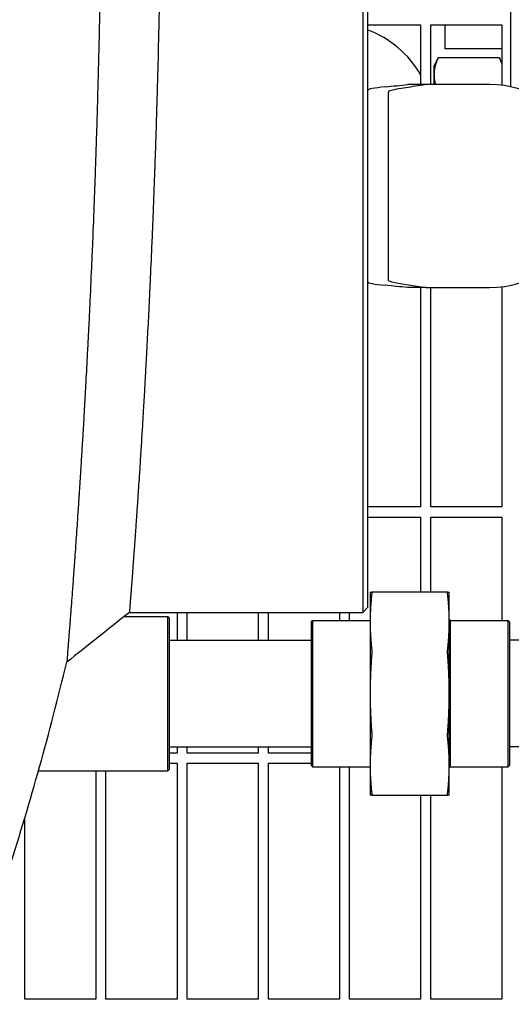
# Model space of a CAD drawing. Header units: inches. Extents: x 36 to 1719, y -84 to 1122.
# Tile 534 of 558: x 1058 to 1064, y 857 to 870. Entities that reach past the tile are written whole.
import ezdxf

# ---------------------------------------------------------------- set-up
doc = ezdxf.new("R2010")
doc.units = ezdxf.units.IN
doc.header["$LTSCALE"] = 48
doc.header["$MEASUREMENT"] = 0
doc.layers.add('Dimension (ANSI)', color=7, linetype='Continuous', lineweight=25)
doc.layers.add('Visible (ANSI)', color=7, linetype='Continuous', lineweight=30)
doc.styles.add('Note Text (ANSI)', font='tahoma.ttf')
doc.dimstyles.new('Architectural (ANSI)', dxfattribs={"dimscale": 48, "dimtxt": 0.125, "dimasz": 0.098425, "dimexe": 0.125, "dimexo": 0.0625, "dimgap": 0.031496, "dimtad": 0, "dimtih": 1, "dimtoh": 1, "dimdec": 4, "dimrnd": 1e-08, "dimzin": 3, "dimdsep": 46, "dimlunit": 4, "dimtxsty": 'Note Text (ANSI)', "dimcen": 0.09, "dimdle": 0.393701, "dimclrd": 256, "dimclre": 256, "dimclrt": 256, "dimadec": 0, "dimazin": 3, "dimtfac": 0.96, "dimtofl": 0, "dimtmove": 0, "dimatfit": 3, "dimfxl": 1, "dimfrac": 2, "dimtolj": 1, "dimtzin": 12, "dimlwd": -1, "dimlwe": -1, "dimarcsym": 0})

# ---------------------------------------------------------------- blocks, each defined once
blk = doc.blocks.new('*D17')
at = {"layer": 'Defpoints', "color": 0, "transparency": 16777216}
for p in [(1046.918, 898.491), (1046.918, 757.491), (1135.12, 757.491)]:
    blk.add_point(p, dxfattribs=at)
at = {"layer": 'Dimension (ANSI)', "transparency": 16777216}
for p, q in [((1049.918, 898.491), (1141.12, 898.491)), ((1135.12, 893.767), (1135.12, 837.122)), ((1135.12, 762.216), (1135.12, 827.861)), ((1049.918, 757.491), (1141.12, 757.491))]:
    blk.add_line(p, q, dxfattribs=at)
for points in [[(1134.332, 893.767), (1135.907, 893.767), (1135.12, 898.491)], [(1134.332, 762.216), (1135.907, 762.216), (1135.12, 757.491)]]:
    blk.add_solid(points, dxfattribs=at)
at = {"layer": 'Dimension (ANSI)', "transparency": 16777216, "insert": (1125.021, 835.61), "char_height": 6, "attachment_point": 1, "style": 'Note Text (ANSI)'}
blk.add_mtext('\\A1;11\'-9"', dxfattribs=at)

msp = doc.modelspace()

# ---------------------------------------------------------------- linework, layer by layer
at = {"layer": 'Visible (ANSI)'}
for p, q in [((1062.2221, 882.30381), (1062.2221, 862.3039)), ((1062.2846, 862.3664), (1062.2846, 882.24131)), ((1064.04268, 875.83083), (1064.04268, 868.77697)), ((1062.2846, 869.54015), (1062.93518, 869.54015)), ((1062.93518, 869.54015), (1062.93518, 868.8039)), ((1063.06018, 868.8039), (1063.06018, 869.54015)), ((1063.06018, 869.54015), (1063.93518, 869.54015)), ((1063.23268, 869.54015), (1063.23268, 869.2439)), ((1063.93518, 869.54015), (1063.93518, 868.79479)), ((1063.93518, 869.2439), (1063.23268, 869.2439)), ((1063.09945, 869.0229), (1063.15118, 869.13382)), ((1063.90659, 869.13413), (1063.15132, 869.13413)), ((1063.93518, 869.0728), (1063.90673, 869.13382)), ((1063.09945, 869.0229), (1063.09945, 868.92634)), ((1063.09945, 868.92634), (1063.09945, 868.8039)), ((1062.99766, 868.8039), (1062.77135, 868.8039)), ((1063.5346, 868.8039), (1062.99766, 868.8039)), ((1063.7846, 868.8039), (1063.5346, 868.8039)), ((1062.5346, 868.70685), (1062.5346, 868.36689)), ((1062.5346, 868.36689), (1062.5346, 866.74091)), ((1062.5346, 866.74091), (1062.5346, 866.40095)), ((1062.99766, 866.3039), (1062.77135, 866.3039)), ((1062.93518, 866.3039), (1062.93518, 863.60265)), ((1062.99766, 866.3039), (1063.5346, 866.3039)), ((1063.06018, 863.60265), (1063.06018, 866.3039)), ((1063.5346, 866.3039), (1063.7846, 866.3039)), ((1063.93518, 866.313), (1063.93518, 863.60265)), ((1062.93518, 863.60265), (1062.2846, 863.60265)), ((1063.93518, 863.60265), (1063.06018, 863.60265)), ((1062.2846, 863.47765), (1062.93518, 863.47765)), ((1062.93518, 863.47765), (1062.93518, 862.5539)), ((1063.06018, 862.5539), (1063.06018, 863.47765)), ((1063.06018, 863.47765), (1063.93518, 863.47765)), ((1063.93518, 863.47765), (1063.93518, 862.2039)), ((1062.31253, 862.5539), (1062.31253, 862.18778)), ((1063.2689, 862.5539), (1062.33116, 862.5539)), ((1063.28753, 862.18778), (1063.28753, 862.5539)), ((1062.2846, 862.3664), (1062.2221, 862.3039)), ((1059.28571, 862.2539), (1059.8234, 862.2539)), ((1059.34863, 862.3039), (1062.2221, 862.3039)), ((1059.8234, 860.3539), (1059.8234, 862.2539)), ((1059.83903, 862.23827), (1059.8234, 862.2539)), ((1059.83903, 862.23827), (1059.83903, 860.36952)), ((1059.93518, 862.3039), (1059.93518, 861.9614)), ((1060.06018, 861.9614), (1060.06018, 862.3039)), ((1060.93518, 862.3039), (1060.93518, 861.9614)), ((1061.06018, 861.9614), (1061.06018, 862.3039)), ((1061.93518, 862.3039), (1061.93518, 862.2039)), ((1062.06018, 862.2039), (1062.06018, 862.3039)), ((1063.30253, 862.2039), (1063.28753, 862.2189)), ((1061.58903, 862.18827), (1061.60465, 862.2039)), ((1061.58903, 860.41952), (1061.58903, 862.18827)), ((1061.60465, 862.2039), (1061.60465, 860.4039)), ((1061.60465, 862.2039), (1062.31253, 862.2039)), ((1062.31253, 862.18778), (1062.31253, 861.3039)), ((1063.28753, 861.3039), (1063.28753, 862.18778)), ((1063.30253, 860.4039), (1063.30253, 862.2039)), ((1063.30253, 862.2039), (1064.0119, 862.2039)), ((1064.0119, 860.4039), (1064.0119, 862.2039)), ((1064.02753, 862.18827), (1064.0119, 862.2039)), ((1064.02753, 862.18827), (1064.02753, 860.41952)), ((1059.83903, 861.9614), (1061.58903, 861.9614)), ((1065.77753, 861.9614), (1064.02753, 861.9614)), ((1062.31253, 861.3039), (1062.31253, 860.42001)), ((1063.28753, 860.42001), (1063.28753, 861.3039)), ((1059.83903, 860.6464), (1061.58903, 860.6464)), ((1059.93518, 860.6464), (1059.93518, 860.5714)), ((1060.06018, 860.5714), (1060.06018, 860.6464)), ((1060.93518, 860.6464), (1060.93518, 860.5714)), ((1061.06018, 860.5714), (1061.06018, 860.6464)), ((1065.77753, 860.6464), (1064.02753, 860.6464)), ((1059.93518, 860.5714), (1059.83903, 860.5714)), ((1060.93518, 860.5714), (1060.06018, 860.5714)), ((1061.58903, 860.5714), (1061.06018, 860.5714)), ((1059.83903, 860.4464), (1059.93518, 860.4464)), ((1059.93518, 860.4464), (1059.93518, 857.54015)), ((1060.06018, 857.54015), (1060.06018, 860.4464)), ((1060.06018, 860.4464), (1060.93518, 860.4464)), ((1060.93518, 860.4464), (1060.93518, 857.54015)), ((1061.06018, 857.54015), (1061.06018, 860.4464)), ((1061.06018, 860.4464), (1061.58903, 860.4464)), ((1061.58903, 860.41952), (1061.60465, 860.4039)), ((1061.60465, 860.4039), (1062.31253, 860.4039)), ((1061.93518, 860.4039), (1061.93518, 857.54015)), ((1062.06018, 857.54015), (1062.06018, 860.4039)), ((1062.31253, 860.42001), (1062.31253, 860.0539)), ((1063.28753, 860.0539), (1063.28753, 860.42001)), ((1063.30253, 860.4039), (1063.28753, 860.3889)), ((1063.30253, 860.4039), (1064.0119, 860.4039)), ((1063.93518, 860.4039), (1063.93518, 857.54015)), ((1064.02753, 860.41952), (1064.0119, 860.4039)), ((1058.22901, 860.3539), (1059.8234, 860.3539)), ((1058.93518, 860.3539), (1058.93518, 857.54015)), ((1059.06018, 857.54015), (1059.06018, 860.3539)), ((1059.83903, 860.36952), (1059.8234, 860.3539)), ((1062.33116, 860.0539), (1063.2689, 860.0539)), ((1062.93518, 860.0539), (1062.93518, 857.54015)), ((1063.06018, 857.54015), (1063.06018, 860.0539)), ((1058.06018, 857.54015), (1058.06018, 859.77125)), ((1058.93518, 857.54015), (1058.06018, 857.54015)), ((1059.93518, 857.54015), (1059.06018, 857.54015)), ((1060.93518, 857.54015), (1060.06018, 857.54015)), ((1061.93518, 857.54015), (1061.06018, 857.54015)), ((1062.93518, 857.54015), (1062.06018, 857.54015)), ((1063.93518, 857.54015), (1063.06018, 857.54015))]:
    msp.add_line(p, q, dxfattribs=at)
for centre, start, end in [((1061.84945, 868.3039), 29.705632, 69.627678), ((1063.7846, 867.5539), 23.578178, 90), ((1063.7846, 867.5539), 270, 336.421822)]:
    msp.add_arc(centre, 1.25, start, end, dxfattribs=at)
for centre, major_axis, start_param, end_param in [((1064.2846, 868.7327), (2, 0), 2.67410629, 3.14159265), ((1053.8846, 868.9838), (-9.65, 0), 2.67410629, 2.74119564), ((1064.2846, 866.3751), (-2, 0), 0, 0.46748636), ((1053.8846, 866.12399), (9.65, 0), 0.40039701, 0.46748636)]:
    msp.add_ellipse(centre, major_axis=major_axis, ratio=0.04782887, start_param=start_param, end_param=end_param, dxfattribs=at)
for points, knots in [([(1059.00687, 872.3039), (1059.00687, 872.158), (1059.00662, 872.01186), (1059.00614, 871.86596), (1059.00613, 871.86504), (1059.00613, 871.86411), (1059.00613, 871.86319), (1059.00582, 871.77226), (1059.00543, 871.68143), (1059.00493, 871.5908), (1059.00481, 871.56708), (1059.00467, 871.54336), (1059.00453, 871.51964), (1059.00452, 871.51815), (1059.00451, 871.51666), (1059.0045, 871.51517), (1059.00323, 871.3029), (1059.00145, 871.09094), (1058.99916, 870.87957), (1058.999, 870.86437), (1058.99883, 870.84918), (1058.99866, 870.83399), (1058.99863, 870.83121), (1058.9986, 870.82842), (1058.99857, 870.82564), (1058.99733, 870.71526), (1058.99595, 870.60501), (1058.99444, 870.49496), (1058.99439, 870.49156), (1058.99434, 870.48817), (1058.9943, 870.48477), (1058.99285, 870.38049), (1058.99129, 870.27639), (1058.98961, 870.17254), (1058.98772, 870.05564), (1058.98567, 869.93889), (1058.98347, 869.82246), (1058.98339, 869.81786), (1058.9833, 869.81327), (1058.98321, 869.80867), (1058.98119, 869.702), (1058.97904, 869.59559), (1058.97677, 869.48957), (1058.97666, 869.4844), (1058.97655, 869.47924), (1058.97644, 869.47409), (1058.97642, 869.47342), (1058.97641, 869.47275), (1058.9764, 869.47208), (1058.97178, 869.25764), (1058.96665, 869.04392), (1058.96106, 868.83213), (1058.9609, 868.82591), (1058.96073, 868.8197), (1058.96057, 868.81349), (1058.96027, 868.8025), (1058.95998, 868.79153), (1058.95969, 868.78055), (1058.95725, 868.68955), (1058.95472, 868.59874), (1058.95211, 868.50823), (1058.95191, 868.50153), (1058.95172, 868.49483), (1058.95153, 868.48813), (1058.94775, 868.35807), (1058.9438, 868.2286), (1058.93969, 868.1), (1058.93749, 868.0313), (1058.93524, 867.96277), (1058.93295, 867.89445), (1058.93269, 867.88681), (1058.93244, 867.87917), (1058.93218, 867.87154), (1058.93193, 867.86399), (1058.93167, 867.85645), (1058.93141, 867.8489), (1058.92826, 867.75588), (1058.92502, 867.66326), (1058.9217, 867.57114), (1058.92156, 867.56723), (1058.92142, 867.56332), (1058.92128, 867.55941), (1058.92099, 867.5515), (1058.92071, 867.54359), (1058.92042, 867.53568), (1058.91917, 867.50115), (1058.9179, 867.46668), (1058.91663, 867.4323), (1058.91047, 867.26619), (1058.90404, 867.10127), (1058.89738, 866.93832), (1058.89703, 866.92979), (1058.89668, 866.92127), (1058.89633, 866.91275), (1058.89452, 866.86857), (1058.89269, 866.82452), (1058.89084, 866.78065), (1058.88873, 866.73045), (1058.88659, 866.68039), (1058.88444, 866.6305), (1058.88406, 866.62168), (1058.88368, 866.61288), (1058.88329, 866.60408), (1058.87662, 866.45031), (1058.86974, 866.29814), (1058.86271, 866.14836), (1058.8609, 866.1097), (1058.85908, 866.07114), (1058.85724, 866.03271), (1058.8568, 866.02358), (1058.85637, 866.01446), (1058.85593, 866.00534), (1058.85171, 865.91735), (1058.84742, 865.82999), (1058.8431, 865.74346), (1058.84264, 865.73429), (1058.84218, 865.72513), (1058.84172, 865.71597), (1058.83873, 865.65649), (1058.83573, 865.59741), (1058.8327, 865.53878), (1058.82657, 865.41987), (1058.82034, 865.3023), (1058.81406, 865.1865), (1058.81356, 865.17732), (1058.81306, 865.16816), (1058.81257, 865.15901), (1058.80883, 865.09051), (1058.80508, 865.02264), (1058.80132, 864.95549), (1058.80064, 864.94342), (1058.79997, 864.93136), (1058.79929, 864.91932), (1058.79878, 864.91024), (1058.79827, 864.90117), (1058.79775, 864.89211), (1058.79368, 864.82004), (1058.78958, 864.74863), (1058.78548, 864.67806), (1058.78018, 864.58696), (1058.77487, 864.49728), (1058.76957, 864.40925), (1058.76945, 864.40726), (1058.76933, 864.40528), (1058.76921, 864.40329), (1058.76881, 864.3966), (1058.7684, 864.38992), (1058.768, 864.38324), (1058.7636, 864.31033), (1058.75918, 864.23824), (1058.75477, 864.16719), (1058.75425, 864.15877), (1058.75372, 864.15036), (1058.7532, 864.14196), (1058.7478, 864.05519), (1058.74241, 863.97005), (1058.73707, 863.88692), (1058.73439, 863.84508), (1058.7317, 863.80359), (1058.72903, 863.76253), (1058.72852, 863.75473), (1058.72801, 863.74694), (1058.7275, 863.73917), (1058.72436, 863.69101), (1058.72122, 863.64343), (1058.7181, 863.59652), (1058.71761, 863.58905), (1058.71711, 863.5816), (1058.71662, 863.57417), (1058.71293, 863.5188), (1058.70927, 863.4644), (1058.70565, 863.41108), (1058.70269, 863.36747), (1058.69975, 863.32445), (1058.69684, 863.28208), (1058.69638, 863.27538), (1058.69592, 863.2687), (1058.69546, 863.26204), (1058.69246, 863.21866), (1058.6895, 863.17597), (1058.68656, 863.13402), (1058.68612, 863.12774), (1058.68568, 863.12148), (1058.68525, 863.11523), (1058.68204, 863.06946), (1058.67887, 863.0246), (1058.67575, 862.98071), (1058.67276, 862.93874), (1058.66982, 862.89761), (1058.66691, 862.85734), (1058.66652, 862.85184), (1058.66612, 862.84635), (1058.66573, 862.84088), (1058.66297, 862.80272), (1058.66026, 862.76535), (1058.65759, 862.72879), (1058.65722, 862.72373), (1058.65685, 862.71868), (1058.65648, 862.71365), (1058.65372, 862.67597), (1058.65102, 862.63919), (1058.64836, 862.60331), (1058.64796, 862.5979), (1058.64756, 862.5925), (1058.64716, 862.58713), (1058.64475, 862.55462), (1058.64239, 862.52286), (1058.64007, 862.49192), (1058.63977, 862.48787), (1058.63947, 862.48383), (1058.63917, 862.47981), (1058.63671, 862.44701), (1058.63431, 862.41514), (1058.63197, 862.38424), (1058.6317, 862.38064), (1058.63143, 862.37706), (1058.63116, 862.37349), (1058.62884, 862.34292), (1058.62659, 862.31331), (1058.6244, 862.28471), (1058.62193, 862.25237), (1058.61953, 862.22113), (1058.61721, 862.1911), (1058.617, 862.1883), (1058.61678, 862.18551), (1058.61657, 862.18273), (1058.61451, 862.15602), (1058.61251, 862.13029), (1058.61059, 862.10562), (1058.61041, 862.10325), (1058.61023, 862.10089), (1058.61004, 862.09854), (1058.60817, 862.07448), (1058.60637, 862.05143), (1058.60465, 862.02946), (1058.60267, 862.00423), (1058.60079, 861.98028), (1058.59901, 861.9577), (1058.59889, 861.95619), (1058.59877, 861.95468), (1058.59865, 861.95317), (1058.59705, 861.93287), (1058.59553, 861.91368), (1058.5941, 861.89567), (1058.59401, 861.89451), (1058.59392, 861.89335), (1058.59382, 861.8922), (1058.59242, 861.87446), (1058.5911, 861.85788), (1058.58987, 861.84247), (1058.5872, 861.80906), (1058.58495, 861.78103), (1058.58315, 861.75853), (1058.58311, 861.75808), (1058.58307, 861.75763), (1058.58304, 861.75718), (1058.58219, 861.74661), (1058.58144, 861.73729), (1058.58079, 861.72923), (1058.57876, 861.7041), (1058.57772, 861.69129), (1058.57772, 861.69129)], [0.714078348, 0.714078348, 0.714078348, 0.714078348, 0.721380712, 0.721380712, 0.721380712, 0.721426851, 0.721426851, 0.721426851, 0.725978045, 0.725978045, 0.725978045, 0.727169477, 0.727169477, 0.727169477, 0.727244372, 0.727244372, 0.727244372, 0.737907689, 0.737907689, 0.737907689, 0.738674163, 0.738674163, 0.738674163, 0.738814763, 0.738814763, 0.738814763, 0.744384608, 0.744384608, 0.744384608, 0.744556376, 0.744556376, 0.744556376, 0.749834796, 0.749834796, 0.749834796, 0.755776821, 0.755776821, 0.755776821, 0.756011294, 0.756011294, 0.756011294, 0.761456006, 0.761456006, 0.761456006, 0.761721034, 0.761721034, 0.761721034, 0.761755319, 0.761755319, 0.761755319, 0.7727718, 0.7727718, 0.7727718, 0.773095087, 0.773095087, 0.773095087, 0.773666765, 0.773666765, 0.773666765, 0.778407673, 0.778407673, 0.778407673, 0.778758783, 0.778758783, 0.778758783, 0.785574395, 0.785574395, 0.785574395, 0.789215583, 0.789215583, 0.789215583, 0.78962271, 0.78962271, 0.78962271, 0.790025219, 0.790025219, 0.790025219, 0.794989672, 0.794989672, 0.794989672, 0.795200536, 0.795200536, 0.795200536, 0.795627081, 0.795627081, 0.795627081, 0.797490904, 0.797490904, 0.797490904, 0.806493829, 0.806493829, 0.806493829, 0.806965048, 0.806965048, 0.806965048, 0.809409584, 0.809409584, 0.809409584, 0.812205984, 0.812205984, 0.812205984, 0.812699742, 0.812699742, 0.812699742, 0.82132707, 0.82132707, 0.82132707, 0.823553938, 0.823553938, 0.823553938, 0.824082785, 0.824082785, 0.824082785, 0.829188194, 0.829188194, 0.829188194, 0.829729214, 0.829729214, 0.829729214, 0.833245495, 0.833245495, 0.833245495, 0.840376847, 0.840376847, 0.840376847, 0.840941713, 0.840941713, 0.840941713, 0.845170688, 0.845170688, 0.845170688, 0.845931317, 0.845931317, 0.845931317, 0.846504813, 0.846504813, 0.846504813, 0.851068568, 0.851068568, 0.851068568, 0.856959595, 0.856959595, 0.856959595, 0.857092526, 0.857092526, 0.857092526, 0.85754069, 0.85754069, 0.85754069, 0.86243339, 0.86243339, 0.86243339, 0.863013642, 0.863013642, 0.863013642, 0.869010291, 0.869010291, 0.869010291, 0.872028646, 0.872028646, 0.872028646, 0.872601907, 0.872601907, 0.872601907, 0.876155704, 0.876155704, 0.876155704, 0.87672163, 0.87672163, 0.87672163, 0.880935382, 0.880935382, 0.880935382, 0.884381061, 0.884381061, 0.884381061, 0.884925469, 0.884925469, 0.884925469, 0.888469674, 0.888469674, 0.888469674, 0.889000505, 0.889000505, 0.889000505, 0.892888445, 0.892888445, 0.892888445, 0.89660663, 0.89660663, 0.89660663, 0.897114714, 0.897114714, 0.897114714, 0.90065937, 0.90065937, 0.90065937, 0.901150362, 0.901150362, 0.901150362, 0.904826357, 0.904826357, 0.904826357, 0.905380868, 0.905380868, 0.905380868, 0.908736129, 0.908736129, 0.908736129, 0.909175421, 0.909175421, 0.909175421, 0.912756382, 0.912756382, 0.912756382, 0.913173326, 0.913173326, 0.913173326, 0.9167421, 0.9167421, 0.9167421, 0.920777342, 0.920777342, 0.920777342, 0.921153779, 0.921153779, 0.921153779, 0.924770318, 0.924770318, 0.924770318, 0.925117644, 0.925117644, 0.925117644, 0.928674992, 0.928674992, 0.928674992, 0.932759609, 0.932759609, 0.932759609, 0.933033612, 0.933033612, 0.933033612, 0.936737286, 0.936737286, 0.936737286, 0.936976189, 0.936976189, 0.936976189, 0.940653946, 0.940653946, 0.940653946, 0.94863277, 0.94863277, 0.94863277, 0.94879269, 0.94879269, 0.94879269, 0.952580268, 0.952580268, 0.952580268, 0.964391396, 0.964391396, 0.964391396, 0.964391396]), ([(1059.73998, 872.3039), (1059.73998, 872.30361), (1059.73998, 872.30332), (1059.73998, 872.30303), (1059.73998, 872.16326), (1059.73975, 872.0234), (1059.73929, 871.88368), (1059.73929, 871.88279), (1059.73929, 871.88191), (1059.73928, 871.88103), (1059.739, 871.79394), (1059.73862, 871.70693), (1059.73816, 871.62007), (1059.73804, 871.59733), (1059.73791, 871.57459), (1059.73778, 871.55186), (1059.73777, 871.55043), (1059.73776, 871.549), (1059.73775, 871.54757), (1059.73656, 871.3441), (1059.73488, 871.14084), (1059.73273, 870.93825), (1059.73257, 870.92369), (1059.73241, 870.90913), (1059.73225, 870.89457), (1059.73223, 870.8919), (1059.7322, 870.88923), (1059.73217, 870.88656), (1059.731, 870.78079), (1059.72971, 870.67518), (1059.72828, 870.56977), (1059.72824, 870.56652), (1059.72819, 870.56327), (1059.72815, 870.56002), (1059.7268, 870.46013), (1059.72533, 870.36042), (1059.72374, 870.26094), (1059.72196, 870.14894), (1059.72004, 870.03722), (1059.71798, 869.92582), (1059.7179, 869.92143), (1059.71782, 869.91703), (1059.71773, 869.91264), (1059.71583, 869.81058), (1059.71382, 869.70881), (1059.71169, 869.60734), (1059.71158, 869.6024), (1059.71148, 869.59747), (1059.71138, 869.59253), (1059.71136, 869.59189), (1059.71135, 869.59125), (1059.71134, 869.59061), (1059.707, 869.38539), (1059.70219, 869.18126), (1059.69696, 868.97902), (1059.6968, 868.97308), (1059.69665, 868.96715), (1059.69649, 868.96122), (1059.69622, 868.95073), (1059.69595, 868.94024), (1059.69567, 868.92976), (1059.69339, 868.84285), (1059.69102, 868.75618), (1059.68857, 868.66982), (1059.68839, 868.66343), (1059.68821, 868.65703), (1059.68803, 868.65064), (1059.6845, 868.52656), (1059.6808, 868.40313), (1059.67696, 868.28058), (1059.6749, 868.21511), (1059.67281, 868.14984), (1059.67067, 868.08479), (1059.67043, 868.07752), (1059.67019, 868.07025), (1059.66995, 868.06298), (1059.66971, 868.0558), (1059.66947, 868.04861), (1059.66923, 868.04143), (1059.66629, 867.95288), (1059.66327, 867.86476), (1059.66017, 867.77713), (1059.66004, 867.77341), (1059.65991, 867.76969), (1059.65978, 867.76597), (1059.65951, 867.75844), (1059.65924, 867.75092), (1059.65898, 867.7434), (1059.65781, 867.71055), (1059.65663, 867.67777), (1059.65544, 867.64507), (1059.6497, 867.48708), (1059.64371, 867.33061), (1059.63753, 867.17605), (1059.6372, 867.16796), (1059.63688, 867.15987), (1059.63655, 867.15179), (1059.63487, 867.10988), (1059.63317, 867.06811), (1059.63145, 867.02648), (1059.62949, 866.97886), (1059.62751, 866.93142), (1059.6255, 866.88416), (1059.62515, 866.87582), (1059.6248, 866.86748), (1059.62444, 866.85915), (1059.61825, 866.71355), (1059.61188, 866.56975), (1059.60538, 866.42815), (1059.6037, 866.3916), (1059.60201, 866.35519), (1059.60032, 866.3189), (1059.59991, 866.31029), (1059.59951, 866.30168), (1059.59911, 866.29308), (1059.5952, 866.21004), (1059.59125, 866.12773), (1059.58726, 866.04621), (1059.58684, 866.03757), (1059.58642, 866.02894), (1059.58599, 866.02032), (1059.58324, 865.96428), (1059.58047, 865.90864), (1059.57768, 865.8534), (1059.57203, 865.74138), (1059.56631, 865.63096), (1059.56054, 865.52232), (1059.56008, 865.51372), (1059.55963, 865.50512), (1059.55917, 865.49654), (1059.55575, 865.43229), (1059.55231, 865.36866), (1059.54886, 865.3057), (1059.54824, 865.29438), (1059.54761, 865.28307), (1059.54699, 865.27179), (1059.54652, 865.26328), (1059.54606, 865.25479), (1059.54559, 865.24631), (1059.54186, 865.1788), (1059.53811, 865.11207), (1059.53437, 865.04615), (1059.52953, 864.96107), (1059.52468, 864.87736), (1059.51985, 864.79514), (1059.51974, 864.79329), (1059.51963, 864.79143), (1059.51952, 864.78958), (1059.51915, 864.78333), (1059.51878, 864.77709), (1059.51841, 864.77085), (1059.5144, 864.7028), (1059.51038, 864.6357), (1059.50638, 864.56966), (1059.5059, 864.56183), (1059.50543, 864.55401), (1059.50495, 864.54621), (1059.50005, 864.46558), (1059.49517, 864.38658), (1059.49033, 864.30939), (1059.48789, 864.27054), (1059.48546, 864.23208), (1059.48304, 864.19404), (1059.48258, 864.18681), (1059.48212, 864.1796), (1059.48167, 864.17241), (1059.47882, 864.12781), (1059.47599, 864.08381), (1059.47318, 864.04047), (1059.47273, 864.03357), (1059.47229, 864.02668), (1059.47184, 864.01982), (1059.46852, 863.96868), (1059.46522, 863.91848), (1059.46197, 863.86931), (1059.45931, 863.8291), (1059.45667, 863.7895), (1059.45405, 863.75052), (1059.45364, 863.74436), (1059.45322, 863.73821), (1059.45281, 863.73208), (1059.45013, 863.69219), (1059.44747, 863.65295), (1059.44484, 863.61439), (1059.44444, 863.60861), (1059.44405, 863.60285), (1059.44366, 863.59711), (1059.44078, 863.55503), (1059.43794, 863.51384), (1059.43515, 863.47357), (1059.43248, 863.43505), (1059.42985, 863.39734), (1059.42726, 863.36046), (1059.4269, 863.35542), (1059.42655, 863.3504), (1059.4262, 863.34539), (1059.42374, 863.31046), (1059.42132, 863.27629), (1059.41895, 863.24291), (1059.41862, 863.23829), (1059.41829, 863.23368), (1059.41796, 863.22909), (1059.41551, 863.19471), (1059.41311, 863.16118), (1059.41076, 863.12853), (1059.4104, 863.12361), (1059.41005, 863.1187), (1059.40969, 863.11381), (1059.40756, 863.08424), (1059.40547, 863.05538), (1059.40342, 863.02724), (1059.40315, 863.02356), (1059.40288, 863.01989), (1059.40261, 863.01623), (1059.40044, 862.98641), (1059.39831, 862.95744), (1059.39624, 862.92935), (1059.396, 862.92608), (1059.39576, 862.92282), (1059.39552, 862.91957), (1059.39347, 862.89178), (1059.39148, 862.86488), (1059.38955, 862.83888), (1059.38736, 862.80949), (1059.38525, 862.78116), (1059.3832, 862.75398), (1059.38301, 862.75144), (1059.38282, 862.74891), (1059.38264, 862.7464), (1059.38082, 862.72222), (1059.37907, 862.69897), (1059.37738, 862.6767), (1059.37722, 862.67456), (1059.37706, 862.67243), (1059.3769, 862.67031), (1059.37525, 862.64858), (1059.37367, 862.6278), (1059.37217, 862.60801), (1059.37043, 862.58527), (1059.36879, 862.56374), (1059.36723, 862.54342), (1059.36712, 862.54206), (1059.36702, 862.5407), (1059.36692, 862.53935), (1059.36551, 862.52108), (1059.36419, 862.50382), (1059.36293, 862.48759), (1059.36285, 862.48654), (1059.36277, 862.4855), (1059.36269, 862.48446), (1059.36146, 862.46847), (1059.3603, 862.45349), (1059.35922, 862.43959), (1059.35688, 862.40945), (1059.35492, 862.38424), (1059.35334, 862.3641), (1059.35331, 862.36369), (1059.35328, 862.36329), (1059.35325, 862.36289), (1059.35251, 862.35342), (1059.35186, 862.3451), (1059.3513, 862.33791), (1059.34954, 862.3155), (1059.34863, 862.30398), (1059.34863, 862.3039), (1059.34863, 862.3039), (1059.34863, 862.3039), (1059.34863, 862.3039)], [0.714063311, 0.714063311, 0.714063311, 0.714063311, 0.714078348, 0.714078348, 0.714078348, 0.721380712, 0.721380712, 0.721380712, 0.721426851, 0.721426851, 0.721426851, 0.725978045, 0.725978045, 0.725978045, 0.727169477, 0.727169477, 0.727169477, 0.727244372, 0.727244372, 0.727244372, 0.737907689, 0.737907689, 0.737907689, 0.738674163, 0.738674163, 0.738674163, 0.738814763, 0.738814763, 0.738814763, 0.744384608, 0.744384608, 0.744384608, 0.744556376, 0.744556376, 0.744556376, 0.749834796, 0.749834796, 0.749834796, 0.755776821, 0.755776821, 0.755776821, 0.756011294, 0.756011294, 0.756011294, 0.761456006, 0.761456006, 0.761456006, 0.761721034, 0.761721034, 0.761721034, 0.761755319, 0.761755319, 0.761755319, 0.7727718, 0.7727718, 0.7727718, 0.773095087, 0.773095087, 0.773095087, 0.773666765, 0.773666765, 0.773666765, 0.778407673, 0.778407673, 0.778407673, 0.778758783, 0.778758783, 0.778758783, 0.785574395, 0.785574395, 0.785574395, 0.789215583, 0.789215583, 0.789215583, 0.78962271, 0.78962271, 0.78962271, 0.790025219, 0.790025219, 0.790025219, 0.794989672, 0.794989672, 0.794989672, 0.795200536, 0.795200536, 0.795200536, 0.795627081, 0.795627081, 0.795627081, 0.797490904, 0.797490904, 0.797490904, 0.806493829, 0.806493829, 0.806493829, 0.806965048, 0.806965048, 0.806965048, 0.809409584, 0.809409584, 0.809409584, 0.812205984, 0.812205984, 0.812205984, 0.812699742, 0.812699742, 0.812699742, 0.82132707, 0.82132707, 0.82132707, 0.823553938, 0.823553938, 0.823553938, 0.824082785, 0.824082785, 0.824082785, 0.829188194, 0.829188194, 0.829188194, 0.829729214, 0.829729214, 0.829729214, 0.833245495, 0.833245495, 0.833245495, 0.840376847, 0.840376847, 0.840376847, 0.840941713, 0.840941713, 0.840941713, 0.845170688, 0.845170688, 0.845170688, 0.845931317, 0.845931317, 0.845931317, 0.846504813, 0.846504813, 0.846504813, 0.851068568, 0.851068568, 0.851068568, 0.856959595, 0.856959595, 0.856959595, 0.857092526, 0.857092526, 0.857092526, 0.85754069, 0.85754069, 0.85754069, 0.86243339, 0.86243339, 0.86243339, 0.863013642, 0.863013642, 0.863013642, 0.869010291, 0.869010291, 0.869010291, 0.872028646, 0.872028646, 0.872028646, 0.872601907, 0.872601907, 0.872601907, 0.876155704, 0.876155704, 0.876155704, 0.87672163, 0.87672163, 0.87672163, 0.880935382, 0.880935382, 0.880935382, 0.884381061, 0.884381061, 0.884381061, 0.884925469, 0.884925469, 0.884925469, 0.888469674, 0.888469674, 0.888469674, 0.889000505, 0.889000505, 0.889000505, 0.892888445, 0.892888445, 0.892888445, 0.89660663, 0.89660663, 0.89660663, 0.897114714, 0.897114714, 0.897114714, 0.90065937, 0.90065937, 0.90065937, 0.901150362, 0.901150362, 0.901150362, 0.904826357, 0.904826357, 0.904826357, 0.905380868, 0.905380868, 0.905380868, 0.908736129, 0.908736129, 0.908736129, 0.909175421, 0.909175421, 0.909175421, 0.912756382, 0.912756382, 0.912756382, 0.913173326, 0.913173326, 0.913173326, 0.9167421, 0.9167421, 0.9167421, 0.920777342, 0.920777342, 0.920777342, 0.921153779, 0.921153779, 0.921153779, 0.924770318, 0.924770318, 0.924770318, 0.925117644, 0.925117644, 0.925117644, 0.928674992, 0.928674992, 0.928674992, 0.932759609, 0.932759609, 0.932759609, 0.933033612, 0.933033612, 0.933033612, 0.936737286, 0.936737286, 0.936737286, 0.936976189, 0.936976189, 0.936976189, 0.940653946, 0.940653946, 0.940653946, 0.94863277, 0.94863277, 0.94863277, 0.94879269, 0.94879269, 0.94879269, 0.952580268, 0.952580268, 0.952580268, 0.964391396, 0.964391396, 0.964391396, 0.964434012, 0.964434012, 0.964434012, 0.964434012]), ([(1062.99766, 868.8039), (1062.97601, 868.80002), (1062.953, 868.79616), (1062.85147, 868.77976), (1062.76696, 868.76763), (1062.61404, 868.74219), (1062.54819, 868.72864), (1062.53646, 868.71535)], [17.24883005, 17.24883005, 17.24883005, 17.24883005, 17.85490991, 17.85490991, 19.83059007, 19.83059007, 22.11128903, 22.11128903, 22.11128903, 22.11128903]), ([(1062.53646, 866.39244), (1062.54314, 866.38487), (1062.56729, 866.37732), (1062.69358, 866.34905), (1062.86847, 866.32704), (1062.99766, 866.3039)], [0.22095062, 0.22095062, 0.22095062, 0.22095062, 1.4278888, 1.4278888, 4.83429221, 4.83429221, 4.83429221, 4.83429221]), ([(1062.33116, 862.5539), (1062.33244, 862.5539), (1062.33307, 862.55043), (1062.33307, 862.53834), (1062.33244, 862.52904), (1062.33116, 862.51729)], [0.397039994, 0.397039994, 0.397039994, 0.397039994, 0.517389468, 0.517389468, 0.637738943, 0.637738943, 0.637738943, 0.637738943]), ([(1063.2689, 862.51729), (1063.26761, 862.52904), (1063.26698, 862.53834), (1063.26698, 862.55043), (1063.26761, 862.5539), (1063.2689, 862.5539)], [1.299728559, 1.299728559, 1.299728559, 1.299728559, 1.420078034, 1.420078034, 1.540427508, 1.540427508, 1.540427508, 1.540427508]), ([(1062.33116, 861.85828), (1062.33244, 861.84652), (1062.33307, 861.83232), (1062.33307, 861.80313), (1062.33244, 861.78651), (1062.33116, 861.76989)], [0.397039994, 0.397039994, 0.397039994, 0.397039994, 0.517389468, 0.517389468, 0.637738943, 0.637738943, 0.637738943, 0.637738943]), ([(1063.2689, 861.76989), (1063.26761, 861.78651), (1063.26698, 861.80313), (1063.26698, 861.83232), (1063.26761, 861.84652), (1063.2689, 861.85828)], [1.299728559, 1.299728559, 1.299728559, 1.299728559, 1.420078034, 1.420078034, 1.540427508, 1.540427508, 1.540427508, 1.540427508]), ([(1047.04268, 847.5539), (1047.76162, 847.5539), (1048.48018, 847.6696), (1049.93769, 848.13931), (1050.67373, 848.51045), (1052.24201, 849.59147), (1053.05913, 850.35861), (1054.64641, 852.2738), (1055.40622, 853.45016), (1056.76483, 856.09844), (1057.36349, 857.57046), (1058.13068, 859.972), (1058.36726, 860.81965), (1058.57772, 861.69129)], [0, 0, 0, 0, 0.15976447, 0.15976447, 0.33190344, 0.33190344, 0.54283806, 0.54283806, 0.77254656, 0.77254656, 1.00225505, 1.00225505, 1.12091659, 1.12091659, 1.12091659, 1.12091659]), ([(1062.33116, 860.83791), (1062.33244, 860.82129), (1062.33307, 860.80466), (1062.33307, 860.77548), (1062.33244, 860.76127), (1062.33116, 860.74952)], [1.299728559, 1.299728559, 1.299728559, 1.299728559, 1.420078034, 1.420078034, 1.540427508, 1.540427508, 1.540427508, 1.540427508]), ([(1063.2689, 860.74952), (1063.26761, 860.76127), (1063.26698, 860.77548), (1063.26698, 860.80466), (1063.26761, 860.82129), (1063.2689, 860.83791)], [0.397039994, 0.397039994, 0.397039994, 0.397039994, 0.517389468, 0.517389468, 0.637738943, 0.637738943, 0.637738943, 0.637738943]), ([(1062.33116, 860.09051), (1062.33244, 860.07876), (1062.33307, 860.06946), (1062.33307, 860.05737), (1062.33244, 860.0539), (1062.33116, 860.0539)], [0.397039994, 0.397039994, 0.397039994, 0.397039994, 0.517389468, 0.517389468, 0.637738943, 0.637738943, 0.637738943, 0.637738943]), ([(1063.2689, 860.0539), (1063.26761, 860.0539), (1063.26698, 860.05737), (1063.26698, 860.06946), (1063.26761, 860.07876), (1063.2689, 860.09051)], [1.299728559, 1.299728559, 1.299728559, 1.299728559, 1.420078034, 1.420078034, 1.540427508, 1.540427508, 1.540427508, 1.540427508])]:
    msp.add_open_spline(points, degree=3, knots=knots, dxfattribs=at)
for points, weights in [([(1063.15132, 869.13413), (1063.09945, 869.02278), (1063.09945, 868.92634)], [1, 1.0379548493, 1]), ([(1063.15118, 869.13382), (1063.15125, 869.13398), (1063.15132, 869.13413)], [1.00009950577, 1.00004981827, 1]), ([(1063.93518, 869.06274), (1063.92385, 869.09707), (1063.90659, 869.13413)], [1.0166425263, 1.0123208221, 1]), ([(1063.90659, 869.13413), (1063.90666, 869.13398), (1063.90673, 869.13382)], [1, 1.00004981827, 1.00009950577]), ([(1063.09945, 868.92634), (1063.09945, 868.8668), (1063.11833, 868.8039)], [1, 1.02310129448, 1.01808129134]), ([(1062.31253, 862.5539), (1062.31253, 862.5539), (1062.33116, 862.5539)], [1, 1.05512060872, 1.07707509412]), ([(1062.33116, 862.51729), (1062.31253, 862.34718), (1062.31253, 862.18778)], [1.07707509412, 1.05512060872, 1]), ([(1063.2689, 862.5539), (1063.28753, 862.5539), (1063.28753, 862.5539)], [1.07707509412, 1.05512060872, 1]), ([(1063.28753, 862.18778), (1063.28753, 862.34718), (1063.2689, 862.51729)], [1, 1.05512060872, 1.07707509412]), ([(1062.31253, 862.18778), (1062.31253, 862.02839), (1062.33116, 861.85828)], [1, 1.05512060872, 1.07707509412]), ([(1063.2689, 861.85828), (1063.28753, 862.02839), (1063.28753, 862.18778)], [1.07707509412, 1.05512060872, 1]), ([(1062.33116, 861.76989), (1062.31253, 861.52932), (1062.31253, 861.3039)], [1.07707509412, 1.05512060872, 1]), ([(1063.28753, 861.3039), (1063.28753, 861.52932), (1063.2689, 861.76989)], [1, 1.05512060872, 1.07707509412]), ([(1062.31253, 861.3039), (1062.31253, 861.07848), (1062.33116, 860.83791)], [1, 1.05512060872, 1.07707509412]), ([(1063.2689, 860.83791), (1063.28753, 861.07848), (1063.28753, 861.3039)], [1.07707509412, 1.05512060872, 1]), ([(1062.33116, 860.74952), (1062.31253, 860.57941), (1062.31253, 860.42001)], [1.07707509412, 1.05512060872, 1]), ([(1063.28753, 860.42001), (1063.28753, 860.57941), (1063.2689, 860.74952)], [1, 1.05512060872, 1.07707509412]), ([(1062.31253, 860.42001), (1062.31253, 860.26062), (1062.33116, 860.09051)], [1, 1.05512060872, 1.07707509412]), ([(1063.2689, 860.09051), (1063.28753, 860.26062), (1063.28753, 860.42001)], [1.07707509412, 1.05512060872, 1]), ([(1062.33116, 860.0539), (1062.31253, 860.0539), (1062.31253, 860.0539)], [1.07707509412, 1.05512060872, 1]), ([(1063.28753, 860.0539), (1063.28753, 860.0539), (1063.2689, 860.0539)], [1, 1.05512060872, 1.07707509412])]:
    msp.add_rational_spline(points, weights, degree=2, dxfattribs=at)
for points in [[(1062.53646, 868.71535), (1062.53518, 868.7139), (1062.5346, 868.71107), (1062.5346, 868.70685)], [(1062.5346, 866.40095), (1062.5346, 866.39673), (1062.53518, 866.39389), (1062.53646, 866.39244)], [(1059.34863, 862.3039), (1059.09166, 862.0997), (1058.83469, 861.89549), (1058.57772, 861.69129)]]:
    msp.add_open_spline(points, degree=3, dxfattribs=at)

# ---------------------------------------------------------------- dimensions: what is measured, and where the dimension line sits
at = {"layer": 'Dimension (ANSI)'}
dim = msp.add_linear_dim(base=(1135.11953, 757.4914), p1=(1046.91768, 898.4914), p2=(1046.91768, 757.4914), angle=90, dimstyle='Architectural (ANSI)', override={"dimgap": 0.031496, "dimdec": 4, "dimlfac": 1, "dimtol": 0, "dimlim": 0, "dimtp": 0, "dimtm": 0, "dimtdec": 2, "dimatfit": 1}, dxfattribs=at)
dim.commit()
dim.dimension.update_dxf_attribs({"geometry": '*D17', "text_midpoint": (1135.11953, 832.4914), "dimtype": 160})

doc.saveas('drawing.dxf')
